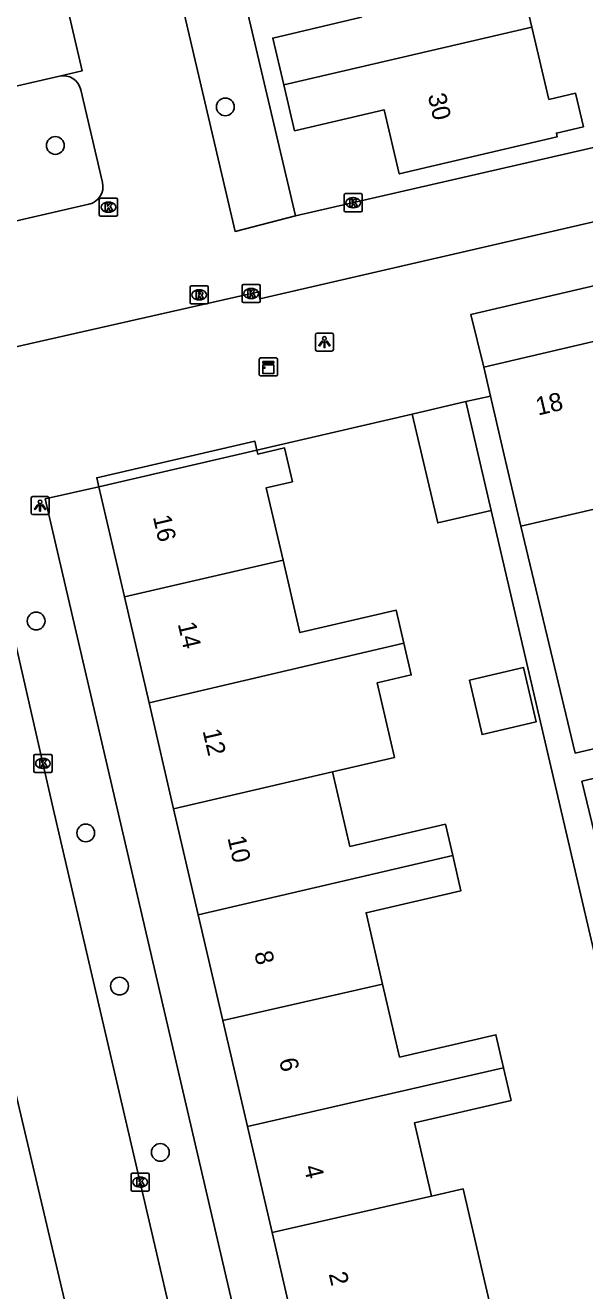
# Model space of a CAD drawing. Extents: x 158038 to 159242, y 380133 to 381214.
# Drawn here: x 158624 to 158654.8, y 380862.1 to 380931.8 of the extents above; entities that cross this region are included whole.
import ezdxf

# ---------------------------------------------------------------- set-up
doc = ezdxf.new("R2010")
doc.units = 0
for name, color, linetype in [('IMGEO_Boom', 7, 'Continuous'), ('IMGEO_Kast', 7, 'Continuous'), ('IMGEO_Kolk', 7, 'Continuous'), ('IMGEO_Lichtpunt', 7, 'Continuous'), ('IMGEO_Pand', 7, 'Continuous'), ('IMGEO_Pand_nummerreeks', 7, 'Continuous'), ('IMGEO_Rijbaan_lokaal_open', 7, 'Continuous'), ('IMGEO_Rioolput', 7, 'Continuous'), ('IMGEO_Voetpad_open', 7, 'Continuous')]:
    doc.layers.add(name, color=color, linetype=linetype)

msp = doc.modelspace()

# ---------------------------------------------------------------- linework, layer by layer
at = {"layer": 'IMGEO_Boom'}
for centre in [(158634.997, 380927.339), (158625.626, 380925.215), (158624.568, 380899.011), (158627.304, 380887.332), (158629.163, 380878.894), (158631.413, 380869.732)]:
    msp.add_circle(centre, 0.489, dxfattribs=at)
at = {"layer": 'IMGEO_Kast'}
for p, q in [((158636.871, 380912.59), (158636.871, 380913.431)), ((158636.871, 380913.431), (158636.871, 380912.59)), ((158636.946, 380913.515), (158637.787, 380913.515)), ((158637.787, 380913.515), (158636.946, 380913.515)), ((158637.871, 380913.44), (158637.871, 380912.599)), ((158637.871, 380912.599), (158637.871, 380913.44)), ((158637.796, 380912.515), (158636.955, 380912.515)), ((158636.955, 380912.515), (158637.796, 380912.515))]:
    msp.add_line(p, q, dxfattribs=at)
for points in [[(158637.066, 380913.305), (158637.666, 380913.305), (158637.666, 380913.22), (158637.066, 380913.22), (158637.066, 380913.305)], [(158637.066, 380913.13), (158637.666, 380913.13), (158637.666, 380912.641), (158637.066, 380912.641), (158637.066, 380913.13)]]:
    msp.add_lwpolyline(points, dxfattribs=at)
msp.add_circle((158637.15, 380912.979), 0.0377, dxfattribs=at)
for centre, start, end in [((158636.949, 380913.437), 92.4484, 184.28452), ((158636.949, 380913.437), 92.4484, 184.28452), ((158637.793, 380913.437), 2.4484, 94.28452), ((158637.793, 380913.437), 2.4484, 94.28452), ((158636.949, 380912.593), 182.4484, 274.28452), ((158636.949, 380912.593), 182.4484, 274.28452), ((158637.793, 380912.593), 272.4484, 4.28452), ((158637.793, 380912.593), 272.4484, 4.28452)]:
    msp.add_arc(centre, 0.0779, start, end, dxfattribs=at)
at = {"layer": 'IMGEO_Kolk'}
for p, q in [((158628.051, 380921.391), (158628.051, 380922.243)), ((158628.126, 380922.317), (158628.978, 380922.317)), ((158628.539, 380922.097), (158628.564, 380922.097)), ((158629.052, 380922.243), (158629.052, 380921.391)), ((158641.545, 380921.635), (158641.545, 380922.487)), ((158641.62, 380922.561), (158642.472, 380922.561)), ((158642.033, 380922.341), (158642.058, 380922.341)), ((158642.546, 380922.487), (158642.546, 380921.635)), ((158628.978, 380921.317), (158628.126, 380921.317)), ((158628.562, 380921.537), (158628.537, 380921.537)), ((158642.472, 380921.561), (158641.62, 380921.561)), ((158642.056, 380921.781), (158642.031, 380921.781)), ((158635.923, 380916.632), (158635.923, 380917.484)), ((158635.998, 380917.558), (158636.85, 380917.558)), ((158636.411, 380917.338), (158636.436, 380917.338)), ((158636.924, 380917.484), (158636.924, 380916.632)), ((158636.85, 380916.558), (158635.998, 380916.558)), ((158636.434, 380916.778), (158636.409, 380916.778)), ((158624.443, 380890.738), (158624.443, 380891.59)), ((158624.518, 380891.664), (158625.37, 380891.664)), ((158624.931, 380891.444), (158624.956, 380891.444)), ((158625.444, 380891.59), (158625.444, 380890.738)), ((158625.37, 380890.664), (158624.518, 380890.664)), ((158624.954, 380890.884), (158624.929, 380890.884)), ((158629.8, 380867.667), (158629.8, 380868.519)), ((158629.875, 380868.593), (158630.727, 380868.593)), ((158630.288, 380868.373), (158630.313, 380868.373)), ((158630.801, 380868.519), (158630.801, 380867.667)), ((158630.727, 380867.593), (158629.875, 380867.593)), ((158630.311, 380867.813), (158630.286, 380867.813))]:
    msp.add_line(p, q, dxfattribs=at)
for points in [[(158628.051, 380921.391), (158628.051, 380922.243)], [(158628.126, 380922.317), (158628.978, 380922.317)], [(158628.372, 380922.017), (158628.495, 380922.017), (158628.495, 380921.866), (158628.625, 380922.017), (158628.789, 380922.017), (158628.643, 380921.866), (158628.796, 380921.617), (158628.644, 380921.617), (158628.559, 380921.781), (158628.495, 380921.714), (158628.495, 380921.617), (158628.372, 380921.617), (158628.372, 380922.017)], [(158629.052, 380922.243), (158629.052, 380921.391)], [(158641.545, 380921.635), (158641.545, 380922.487)], [(158641.62, 380922.561), (158642.472, 380922.561)], [(158641.866, 380922.261), (158641.989, 380922.261), (158641.989, 380922.11), (158642.119, 380922.261), (158642.283, 380922.261), (158642.137, 380922.11), (158642.29, 380921.861), (158642.138, 380921.861), (158642.053, 380922.025), (158641.989, 380921.958), (158641.989, 380921.861), (158641.866, 380921.861), (158641.866, 380922.261)], [(158642.546, 380922.487), (158642.546, 380921.635)], [(158628.978, 380921.317), (158628.126, 380921.317)], [(158642.472, 380921.561), (158641.62, 380921.561)], [(158635.923, 380916.632), (158635.923, 380917.484)], [(158635.998, 380917.558), (158636.85, 380917.558)], [(158636.244, 380917.258), (158636.367, 380917.258), (158636.367, 380917.107), (158636.497, 380917.258), (158636.661, 380917.258), (158636.515, 380917.107), (158636.668, 380916.858), (158636.516, 380916.858), (158636.431, 380917.022), (158636.367, 380916.955), (158636.367, 380916.858), (158636.244, 380916.858), (158636.244, 380917.258)], [(158636.924, 380917.484), (158636.924, 380916.632)], [(158636.85, 380916.558), (158635.998, 380916.558)], [(158624.443, 380890.738), (158624.443, 380891.59)], [(158624.518, 380891.664), (158625.37, 380891.664)], [(158624.764, 380891.364), (158624.887, 380891.364), (158624.887, 380891.213), (158625.017, 380891.364), (158625.181, 380891.364), (158625.035, 380891.213), (158625.188, 380890.964), (158625.036, 380890.964), (158624.951, 380891.128), (158624.887, 380891.061), (158624.887, 380890.964), (158624.764, 380890.964), (158624.764, 380891.364)], [(158625.444, 380891.59), (158625.444, 380890.738)], [(158625.37, 380890.664), (158624.518, 380890.664)], [(158629.8, 380867.667), (158629.8, 380868.519)], [(158629.875, 380868.593), (158630.727, 380868.593)], [(158630.121, 380868.293), (158630.244, 380868.293), (158630.244, 380868.142), (158630.374, 380868.293), (158630.538, 380868.293), (158630.392, 380868.142), (158630.545, 380867.893), (158630.393, 380867.893), (158630.308, 380868.057), (158630.244, 380867.99), (158630.244, 380867.893), (158630.121, 380867.893), (158630.121, 380868.293)], [(158630.801, 380868.519), (158630.801, 380867.667)], [(158630.727, 380867.593), (158629.875, 380867.593)]]:
    msp.add_lwpolyline(points, dxfattribs=at)
for centre, start, end in [((158628.128, 380922.241), 91.55205, 178.44795), ((158628.128, 380922.241), 91.55205, 178.44795), ((158628.976, 380922.241), 1.55205, 88.44795), ((158628.976, 380922.241), 1.55205, 88.44795), ((158641.622, 380922.485), 91.55205, 178.44795), ((158641.622, 380922.485), 91.55205, 178.44795), ((158642.47, 380922.485), 1.55205, 88.44795), ((158642.47, 380922.485), 1.55205, 88.44795), ((158628.128, 380921.393), 181.55205, 268.44795), ((158628.128, 380921.393), 181.55205, 268.44795), ((158628.976, 380921.393), 271.55205, 358.44795), ((158628.976, 380921.393), 271.55205, 358.44795), ((158641.622, 380921.637), 181.55205, 268.44795), ((158641.622, 380921.637), 181.55205, 268.44795), ((158642.47, 380921.637), 271.55205, 358.44795), ((158642.47, 380921.637), 271.55205, 358.44795), ((158636, 380917.482), 91.55205, 178.44795), ((158636, 380917.482), 91.55205, 178.44795), ((158636.848, 380917.482), 1.55205, 88.44795), ((158636.848, 380917.482), 1.55205, 88.44795), ((158636, 380916.634), 181.55205, 268.44795), ((158636, 380916.634), 181.55205, 268.44795), ((158636.848, 380916.634), 271.55205, 358.44795), ((158636.848, 380916.634), 271.55205, 358.44795), ((158624.52, 380891.588), 91.55205, 178.44795), ((158624.52, 380891.588), 91.55205, 178.44795), ((158625.368, 380891.588), 1.55205, 88.44795), ((158625.368, 380891.588), 1.55205, 88.44795), ((158624.52, 380890.74), 181.55205, 268.44795), ((158624.52, 380890.74), 181.55205, 268.44795), ((158625.368, 380890.74), 271.55205, 358.44795), ((158625.368, 380890.74), 271.55205, 358.44795), ((158629.877, 380868.517), 91.55205, 178.44795), ((158629.877, 380868.517), 91.55205, 178.44795), ((158630.725, 380868.517), 1.55205, 88.44795), ((158630.725, 380868.517), 1.55205, 88.44795), ((158629.877, 380867.669), 181.55205, 268.44795), ((158629.877, 380867.669), 181.55205, 268.44795), ((158630.725, 380867.669), 271.55205, 358.44795), ((158630.725, 380867.669), 271.55205, 358.44795)]:
    msp.add_arc(centre, 0.0765, start, end, dxfattribs=at)
for centre, major_axis, ratio, start_param, end_param in [((158628.538, 380921.817), (-0.387, 0.002), 0.722429, 4.712389, 7.853982), ((158628.563, 380921.817), (-0.39, 0.002), 0.717154, 1.570796, 4.712389), ((158642.032, 380922.061), (-0.387, 0.002), 0.722429, 4.712389, 7.853982), ((158642.057, 380922.061), (-0.39, 0.002), 0.717154, 1.570796, 4.712389), ((158636.41, 380917.058), (-0.387, 0.002), 0.722429, 4.712389, 7.853982), ((158636.435, 380917.058), (-0.39, 0.002), 0.717154, 1.570796, 4.712389), ((158624.93, 380891.164), (-0.387, 0.002), 0.722429, 4.712389, 7.853982), ((158624.955, 380891.164), (-0.39, 0.002), 0.717154, 1.570796, 4.712389), ((158630.287, 380868.093), (-0.387, 0.002), 0.722429, 4.712389, 7.853982), ((158630.312, 380868.093), (-0.39, 0.002), 0.717154, 1.570796, 4.712389)]:
    msp.add_ellipse(centre, major_axis=major_axis, ratio=ratio, start_param=start_param, end_param=end_param, dxfattribs=at)
at = {"layer": 'IMGEO_Lichtpunt'}
for p, q in [((158639.961, 380914.784), (158639.961, 380913.977)), ((158639.961, 380914.784), (158639.961, 380913.977)), ((158640.863, 380914.879), (158640.055, 380914.879)), ((158640.863, 380914.879), (158640.055, 380914.879)), ((158640.957, 380913.977), (158640.957, 380914.784)), ((158640.957, 380913.977), (158640.957, 380914.784)), ((158640.055, 380913.883), (158640.863, 380913.883)), ((158640.055, 380913.883), (158640.863, 380913.883)), ((158624.286, 380905.775), (158624.286, 380904.968)), ((158624.286, 380905.775), (158624.286, 380904.968)), ((158625.188, 380905.87), (158624.38, 380905.87)), ((158625.188, 380905.87), (158624.38, 380905.87)), ((158625.282, 380904.968), (158625.282, 380905.775)), ((158625.282, 380904.968), (158625.282, 380905.775)), ((158624.38, 380904.874), (158625.188, 380904.874)), ((158624.38, 380904.874), (158625.188, 380904.874))]:
    msp.add_line(p, q, dxfattribs=at)
for points in [[(158640.335, 380914.448), (158640.374, 380914.42), (158640.186, 380914.158), (158640.148, 380914.185), (158640.335, 380914.448)], [(158640.437, 380914.4), (158640.484, 380914.4), (158640.484, 380914.078), (158640.437, 380914.078), (158640.437, 380914.4)], [(158640.547, 380914.42), (158640.585, 380914.447), (158640.772, 380914.185), (158640.733, 380914.157), (158640.547, 380914.42)], [(158624.66, 380905.439), (158624.699, 380905.411), (158624.511, 380905.149), (158624.473, 380905.176), (158624.66, 380905.439)], [(158624.762, 380905.391), (158624.809, 380905.391), (158624.809, 380905.069), (158624.762, 380905.069), (158624.762, 380905.391)], [(158624.872, 380905.411), (158624.91, 380905.438), (158625.097, 380905.176), (158625.058, 380905.148), (158624.872, 380905.411)]]:
    msp.add_lwpolyline(points, dxfattribs=at)
for centre in [(158640.46, 380914.582), (158624.785, 380905.573)]:
    msp.add_circle(centre, 0.0994, dxfattribs=at)
for centre, start, end in [((158640.055, 380914.784), 90, 180), ((158640.055, 380914.784), 90, 180), ((158640.863, 380914.784), 0, 90), ((158640.863, 380914.784), 0, 90), ((158640.055, 380913.977), 180, 270), ((158640.055, 380913.977), 180, 270), ((158640.863, 380913.977), 270, 0), ((158640.863, 380913.977), 270, 360), ((158624.38, 380905.775), 90, 180), ((158624.38, 380905.775), 90, 180), ((158625.188, 380905.775), 0, 90), ((158625.188, 380905.775), 0, 90), ((158624.38, 380904.968), 180, 270), ((158624.38, 380904.968), 180, 270), ((158625.188, 380904.968), 270, 0), ((158625.188, 380904.968), 270, 360)]:
    msp.add_arc(centre, 0.0946, start, end, dxfattribs=at)
at = {"layer": 'IMGEO_Pand'}
for points in [[(158651.844, 380937.88), (158652.243, 380936.186), (158650.923, 380935.875), (158651.897, 380931.736)], [(158638.221, 380928.552), (158637.613, 380931.132), (158642.497, 380932.281), (158641.734, 380935.522)], [(158651.897, 380931.736), (158652.835, 380927.75), (158654.298, 380928.094), (158654.732, 380926.248), (158653.248, 380925.898), (158653.294, 380925.7), (158644.58, 380923.649), (158643.748, 380927.184), (158638.816, 380926.023), (158638.221, 380928.552)], [(158651.897, 380931.736), (158638.221, 380928.552)], [(158655.3, 380914.414), (158649.241, 380913.001)], [(158649.613, 380911.408), (158649.241, 380913.001)], [(158645.302, 380910.418), (158648.247, 380911.106)], [(158648.247, 380911.106), (158649.649, 380905.104)], [(158651.286, 380904.234), (158650.372, 380908.152), (158649.613, 380911.408)], [(158649.649, 380905.104), (158646.704, 380904.416), (158645.302, 380910.418)], [(158628.025, 380906.409), (158636.738, 380908.429)], [(158636.738, 380908.429), (158636.79, 380908.204), (158638.26, 380908.545), (158638.691, 380906.689), (158637.253, 380906.355), (158638.18, 380902.368)], [(158629.433, 380900.35), (158628.025, 380906.409)], [(158658.634, 380900.384), (158656.788, 380899.953), (158655.558, 380905.23), (158651.286, 380904.234)], [(158629.433, 380900.35), (158638.18, 380902.368)], [(158638.18, 380902.368), (158639.108, 380898.374), (158644.415, 380899.607), (158644.836, 380897.796)], [(158630.792, 380894.502), (158629.433, 380900.35)], [(158644.836, 380897.796), (158630.792, 380894.502)], [(158644.836, 380897.796), (158645.244, 380896.039), (158643.361, 380895.602), (158644.315, 380891.497), (158640.906, 380890.705)], [(158648.454, 380895.76), (158649.154, 380892.757), (158652.129, 380893.451), (158651.429, 380896.453), (158648.454, 380895.76)], [(158632.148, 380888.666), (158630.792, 380894.502)], [(158640.906, 380890.705), (158632.148, 380888.666)], [(158640.906, 380890.705), (158641.862, 380886.592), (158647.128, 380887.815), (158647.53, 380886.087)], [(158633.507, 380882.82), (158632.148, 380888.666)], [(158633.507, 380882.82), (158647.53, 380886.087)], [(158647.53, 380886.087), (158647.981, 380884.145), (158642.757, 380882.931), (158643.669, 380879.009)], [(158634.861, 380876.993), (158633.507, 380882.82)], [(158634.861, 380876.993), (158643.669, 380879.009)], [(158643.669, 380879.009), (158644.605, 380874.98), (158649.908, 380876.212), (158650.33, 380874.397)], [(158636.217, 380871.156), (158634.861, 380876.993)], [(158650.33, 380874.397), (158636.217, 380871.156)], [(158650.33, 380874.397), (158650.748, 380872.596), (158645.418, 380871.357), (158646.357, 380867.318)], [(158637.573, 380865.32), (158636.217, 380871.156)], [(158646.357, 380867.318), (158648.114, 380867.718), (158649.05, 380863.685), (158650.407, 380857.841), (158642.835, 380856.148), (158641.952, 380859.946), (158638.984, 380859.249), (158637.573, 380865.32)], [(158637.573, 380865.32), (158644.917, 380866.99), (158646.357, 380867.318)]]:
    msp.add_lwpolyline(points, dxfattribs=at)
at = {"layer": 'IMGEO_Rijbaan_lokaal_open'}
for points in [[(158604.948, 380953.741), (158626.595, 380958.735), (158635.531, 380920.48), (158638.865, 380921.332)], [(158617.939, 380927.225), (158616.664, 380926.933), (158611.56, 380949.112), (158621.907, 380951.571), (158627.097, 380929.324), (158625.848, 380929.038)], [(158627.031, 380928.287), (158628.224, 380923.174)], [(158638.865, 380921.332), (158667.001, 380927.792), (158666.889, 380928.661)], [(158675.929, 380925.769), (158636.891, 380916.763), (158636.843, 380917.154), (158619.873, 380913.305), (158620.128, 380912.212), (158625.512, 380888.677), (158633.627, 380853.786), (158633.666, 380853.62)], [(158627.477, 380921.973), (158619.578, 380920.163)], [(158628.171, 380852.931), (158619.862, 380888.097)]]:
    msp.add_lwpolyline(points, dxfattribs=at)
for centre, radius, start, end in [((158626.054, 380928.055), 1.004, 13.35208, 101.83097), ((158627.249, 380922.948), 1.001, 283.16203, 13.07626)]:
    msp.add_arc(centre, radius, start, end, dxfattribs=at)
at = {"layer": 'IMGEO_Rioolput'}
for p, q in [((158633.057, 380916.556), (158633.057, 380917.408)), ((158633.132, 380917.482), (158633.984, 380917.482)), ((158633.545, 380917.262), (158633.57, 380917.262)), ((158634.058, 380917.408), (158634.058, 380916.556)), ((158633.984, 380916.482), (158633.132, 380916.482)), ((158633.568, 380916.702), (158633.543, 380916.702))]:
    msp.add_line(p, q, dxfattribs=at)
for points in [[(158633.057, 380916.556), (158633.057, 380917.408)], [(158633.132, 380917.482), (158633.984, 380917.482)], [(158633.646, 380917.18), (158633.394, 380917.182), (158633.394, 380916.782)], [(158633.572, 380917.101), (158633.518, 380917.101), (158633.518, 380917.02)], [(158634.058, 380917.408), (158634.058, 380916.556)], [(158633.984, 380916.482), (158633.132, 380916.482)], [(158633.394, 380916.782), (158633.518, 380916.782), (158633.518, 380916.944), (158633.529, 380916.944)], [(158633.518, 380917.02), (158633.57, 380917.02)], [(158633.576, 380916.915), (158633.647, 380916.782), (158633.787, 380916.782), (158633.722, 380916.908)]]:
    msp.add_lwpolyline(points, dxfattribs=at)
for centre, radius, start, end in [((158633.134, 380917.406), 0.0765, 91.55205, 178.44795), ((158633.134, 380917.406), 0.0765, 91.55205, 178.44795), ((158633.578, 380917.005), 0.0964, 77.00612, 93.18647), ((158633.592, 380917.062), 0.0378, 276.66336, 79.67722), ((158633.645, 380917.07), 0.109, 350.36119, 89.41601), ((158633.643, 380917.07), 0.112, 277.58423, 350.98172), ((158633.982, 380917.406), 0.0765, 1.55205, 88.44795), ((158633.982, 380917.406), 0.0765, 1.55205, 88.44795), ((158633.134, 380916.558), 0.0765, 181.55205, 268.44795), ((158633.134, 380916.558), 0.0765, 181.55205, 268.44795), ((158633.528, 380916.891), 0.0533, 26.02933, 88.69889), ((158633.554, 380917.209), 0.19, 274.7715, 282.96867), ((158633.627, 380916.855), 0.108, 29.51342, 73.79051), ((158633.982, 380916.558), 0.0765, 271.55205, 358.44795), ((158633.982, 380916.558), 0.0765, 271.55205, 358.44795)]:
    msp.add_arc(centre, radius, start, end, dxfattribs=at)
for centre, major_axis, ratio, start_param, end_param in [((158633.544, 380916.982), (-0.387, 0.002), 0.722429, 4.712389, 7.853982), ((158633.569, 380916.982), (-0.39, 0.002), 0.717154, 1.570796, 4.712389)]:
    msp.add_ellipse(centre, major_axis=major_axis, ratio=ratio, start_param=start_param, end_param=end_param, dxfattribs=at)
at = {"layer": 'IMGEO_Voetpad_open'}
for points in [[(158642.766, 380963.241), (158642.778, 380963.188), (158629.733, 380960.108), (158638.865, 380921.332)], [(158625.848, 380929.038), (158617.939, 380927.225)], [(158649.241, 380913.001), (158648.527, 380915.901), (158684.109, 380924.199)], [(158649.613, 380911.408), (158648.247, 380911.106)], [(158645.302, 380910.418), (158636.738, 380908.429)], [(158636.738, 380908.429), (158636.625, 380908.918), (158627.909, 380906.908), (158628.025, 380906.409)], [(158628.025, 380906.409), (158625.072, 380905.737), (158637.002, 380854.399)], [(158657.825, 380870.038), (158649.649, 380905.104)], [(158651.286, 380904.234), (158654.284, 380891.736), (158689.742, 380900.062)], [(158690.107, 380898.509), (158654.656, 380890.185), (158656.751, 380881.537)]]:
    msp.add_lwpolyline(points, dxfattribs=at)

# ---------------------------------------------------------------- texts
at = {"layer": 'IMGEO_Pand_nummerreeks'}
for s, rotation, p in [('30', 283.26274, (158646.15, 380927.976)), ('18', 13.12857, (158652.234, 380910.33)), ('16', 283.08216, (158630.999, 380904.749)), ('14', 283.08216, (158632.369, 380898.854)), ('12', 283.08216, (158633.737, 380892.961)), ('10', 283.08216, (158635.109, 380887.061)), ('8', 283.08216, (158636.583, 380880.716)), ('6', 283.08216, (158637.952, 380874.825)), ('4', 283.08042, (158639.322, 380868.93)), ('2', 283.08042, (158640.691, 380863.037))]:
    msp.add_text(s, height=1, rotation=rotation, dxfattribs=at).set_placement(p)

doc.saveas('drawing.dxf')
